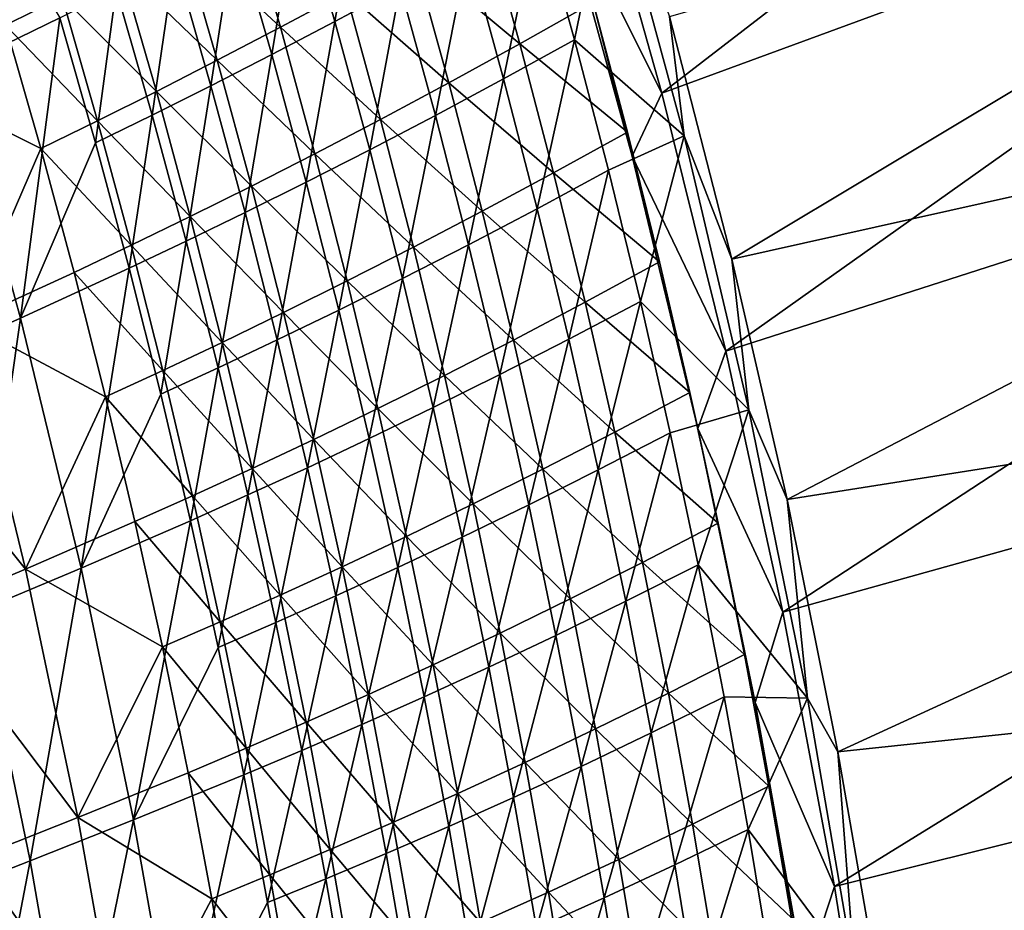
# Model space of a CAD drawing. Header units: metres. Extents: x 0 to 1400, y -1400 to 0.
# Tile 265 of 338: x 1272 to 1326, y -430 to -381. Entities that reach past the tile are written whole.
import ezdxf

# ---------------------------------------------------------------- set-up
doc = ezdxf.new("R2010")
doc.units = ezdxf.units.M

msp = doc.modelspace()

# ---------------------------------------------------------------- linework, layer by layer
at = {"layer": 'None'}
for points in [[(1303.371338, -369.592438, -29.543886), (1307.676147, -384.91153, -29.543943), (1351.628052, -351.039612)], [(1351.628052, -351.039612), (1307.676147, -384.91153, -29.543943), (1356.223145, -367.0802)], [(1308.094849, -380.714813, -32.129078), (1356.939453, -366.763702, -3), (1311.523682, -394.008362, -32.129128)], [(1356.939453, -366.763702, -3), (1361.037842, -382.957916, -3), (1311.523682, -394.008362, -32.129128)], [(1307.676147, -384.91153, -29.543943), (1311.191406, -399.043854, -29.543997), (1356.223145, -367.0802)], [(1356.223145, -367.0802), (1311.191406, -399.043854, -29.543997), (1360.31311, -383.256927)], [(1268.779297, -383.647888, -311.97699), (1267.463745, -368.721619, -283.975403), (1274.671631, -380.775452, -256.003876)], [(1307.676147, -384.91153, -29.543943), (1303.371338, -369.592438, -29.543886), (1302, -373.569305, -30.947268)], [(1291.302368, -372.036102, -116.334129), (1289.756348, -380.987762, -144.231094), (1287.737061, -373.992676, -144.22699)], [(1291.302368, -372.036102, -116.334129), (1293.341553, -379.066742, -116.337517), (1289.756348, -380.987762, -144.231094)], [(1304.86731, -372.360352, -32.845219), (1302.88855, -381.9823, -60.641769), (1300.913574, -374.853943, -60.640728)], [(1304.86731, -372.360352, -32.845219), (1308.898804, -387.251373, -32.845207), (1302.88855, -381.9823, -60.641769)], [(1304.86731, -372.360352, -32.845219), (1308.094849, -380.714813, -32.129078), (1308.898804, -387.251373, -32.845207)], [(1287.737061, -373.992676, -144.22699), (1286.298096, -382.79599, -172.147934), (1284.296875, -375.83725, -172.14325)], [(1287.737061, -373.992676, -144.22699), (1289.756348, -380.987762, -144.231094), (1286.298096, -382.79599, -172.147934)], [(1306.053711, -388.371521, -30.949478), (1302, -373.569305, -30.947268), (1303.917236, -379.938995, -32.351086)], [(1306.053711, -388.371521, -30.949478), (1307.676147, -384.91153, -29.543943), (1302, -373.569305, -30.947268)], [(1274.797974, -379.622131, -227.647018), (1269.654663, -374.447144, -255.622162), (1271.698608, -381.17807, -255.62822)], [(1286.769165, -381.29892, -143.803299), (1284.77063, -374.391083, -143.798691), (1281.328491, -376.236115, -171.729538)], [(1290.356323, -379.378204, -115.894722), (1284.77063, -374.391083, -143.798691), (1286.769165, -381.29892, -143.803299)], [(1300.913574, -374.853943, -60.640728), (1299.009155, -384.12027, -88.47493), (1297.058838, -377.02475, -88.472519)], [(1300.913574, -374.853943, -60.640728), (1302.88855, -381.9823, -60.641769), (1299.009155, -384.12027, -88.47493)], [(1294.075806, -377.337952, -88.014412), (1299.888672, -382.210602, -60.167641), (1297.933105, -375.170502, -60.166588)], [(1297.933105, -375.170502, -60.166588), (1299.888672, -382.210602, -60.167641), (1303.917236, -379.938995, -32.351086)], [(1283.309082, -383.107666, -171.734802), (1281.328491, -376.236115, -171.729538), (1278.005981, -377.977295, -199.679886)], [(1284.296875, -375.83725, -172.14325), (1282.96106, -384.499542, -200.084961), (1280.976196, -377.577484, -200.079834)], [(1286.769165, -381.29892, -143.803299), (1281.328491, -376.236115, -171.729538), (1283.309082, -383.107666, -171.734802)], [(1284.296875, -375.83725, -172.14325), (1286.298096, -382.79599, -172.147934), (1282.96106, -384.499542, -200.084961)], [(1297.058838, -377.02475, -88.472519), (1295.269775, -386.127808, -116.340973), (1293.341553, -379.066742, -116.337517)], [(1297.058838, -377.02475, -88.472519), (1299.009155, -384.12027, -88.47493), (1295.269775, -386.127808, -116.340973)], [(1280.976196, -377.577484, -200.079834), (1279.73938, -386.106415, -228.039627), (1277.769531, -379.221008, -228.03421)], [(1280.976196, -377.577484, -200.079834), (1282.96106, -384.499542, -200.084961), (1279.73938, -386.106415, -228.039627)], [(1296.006714, -384.345215, -88.017044), (1294.075806, -377.337952, -88.014412), (1290.356323, -379.378204, -115.894722)], [(1299.888672, -382.210602, -60.167641), (1294.075806, -377.337952, -88.014412), (1296.006714, -384.345215, -88.017044)], [(1278.005981, -377.977295, -199.679886), (1274.797974, -379.622131, -227.647018), (1279.970459, -384.812195, -199.685669)], [(1278.005981, -377.977295, -199.679886), (1279.970459, -384.812195, -199.685669), (1283.309082, -383.107666, -171.734802)], [(1277.769531, -379.221008, -228.03421), (1276.627319, -387.624725, -256.009399), (1274.671631, -380.775452, -256.003876)], [(1277.769531, -379.221008, -228.03421), (1279.73938, -386.106415, -228.039627), (1276.627319, -387.624725, -256.009399)], [(1292.265259, -386.351044, -115.898567), (1290.356323, -379.378204, -115.894722), (1286.769165, -381.29892, -143.803299)], [(1293.341553, -379.066742, -116.337517), (1291.664795, -388.013214, -144.235275), (1289.756348, -380.987762, -144.231094)], [(1296.006714, -384.345215, -88.017044), (1290.356323, -379.378204, -115.894722), (1292.265259, -386.351044, -115.898567)], [(1293.341553, -379.066742, -116.337517), (1295.269775, -386.127808, -116.340973), (1291.664795, -388.013214, -144.235275)], [(1276.747314, -386.420441, -227.653076), (1274.797974, -379.622131, -227.647018), (1271.698608, -381.17807, -255.62822)], [(1274.797974, -379.622131, -227.647018), (1276.747314, -386.420441, -227.653076), (1279.970459, -384.812195, -199.685669)], [(1299.888672, -382.210602, -60.167641), (1305.791016, -387.038086, -32.350895), (1303.917236, -379.938995, -32.351086)], [(1305.791016, -387.038086, -32.350895), (1306.053711, -388.371521, -30.949478), (1303.917236, -379.938995, -32.351086)], [(1272.528076, -397.238525, -311.987579), (1268.779297, -383.647888, -311.97699), (1274.671631, -380.775452, -256.003876)], [(1274.671631, -380.775452, -256.003876), (1276.627319, -387.624725, -256.009399), (1272.528076, -397.238525, -311.987579)], [(1289.756348, -380.987762, -144.231094), (1288.188843, -389.785095, -172.15271), (1286.298096, -382.79599, -172.147934)], [(1289.756348, -380.987762, -144.231094), (1291.664795, -388.013214, -144.235275), (1288.188843, -389.785095, -172.15271)], [(1308.094849, -380.714813, -32.129078), (1311.523682, -394.008362, -32.129128), (1308.898804, -387.251373, -32.845207)], [(1273.634033, -387.940247, -255.634369), (1271.698608, -381.17807, -255.62822), (1265.803833, -384.053375, -311.622375)], [(1276.747314, -386.420441, -227.653076), (1271.698608, -381.17807, -255.62822), (1273.634033, -387.940247, -255.634369)], [(1288.658569, -388.236176, -143.807983), (1286.769165, -381.29892, -143.803299), (1283.309082, -383.107666, -171.734802)], [(1292.265259, -386.351044, -115.898567), (1286.769165, -381.29892, -143.803299), (1288.658569, -388.236176, -143.807983)], [(1302.88855, -381.9823, -60.641769), (1300.848267, -391.243896, -88.477379), (1299.009155, -384.12027, -88.47493)], [(1302.88855, -381.9823, -60.641769), (1304.752319, -389.138947, -60.642838), (1300.848267, -391.243896, -88.477379)], [(1308.898804, -387.251373, -32.845207), (1304.752319, -389.138947, -60.642838), (1302.88855, -381.9823, -60.641769)], [(1301.735107, -389.278625, -60.168713), (1299.888672, -382.210602, -60.167641), (1296.006714, -384.345215, -88.017044)], [(1305.791016, -387.038086, -32.350895), (1299.888672, -382.210602, -60.167641), (1301.735107, -389.278625, -60.168713)], [(1279.970459, -384.812195, -199.685669), (1285.180908, -390.008575, -171.740143), (1283.309082, -383.107666, -171.734802)], [(1286.298096, -382.79599, -172.147934), (1284.835815, -391.451965, -200.090179), (1282.96106, -384.499542, -200.084961)], [(1283.309082, -383.107666, -171.734802), (1285.180908, -390.008575, -171.740143), (1288.658569, -388.236176, -143.807983)], [(1286.298096, -382.79599, -172.147934), (1288.188843, -389.785095, -172.15271), (1284.835815, -391.451965, -200.090179)], [(1311.191406, -399.043854, -29.543997), (1314.320557, -413.361023, -29.544052), (1360.31311, -383.256927)], [(1311.523682, -394.008362, -32.129128), (1361.037842, -382.957916, -3), (1314.547607, -407.175018, -32.129181)], [(1360.31311, -383.256927), (1314.320557, -413.361023, -29.544052), (1363.903687, -399.55188)], [(1361.037842, -382.957916, -3), (1364.636108, -399.270569, -3), (1314.547607, -407.175018, -32.129181)], [(1266.950073, -399.722565, -367.978333), (1268.779297, -383.647888, -311.97699), (1272.528076, -397.238525, -311.987579)], [(1269.514404, -397.468994, -311.633911), (1273.634033, -387.940247, -255.634369), (1265.803833, -384.053375, -311.622375)], [(1299.009155, -384.12027, -88.47493), (1297.087036, -393.216888, -116.344475), (1295.269775, -386.127808, -116.340973)], [(1299.009155, -384.12027, -88.47493), (1300.848267, -391.243896, -88.477379), (1297.087036, -393.216888, -116.344475)], [(1279.970459, -384.812195, -199.685669), (1276.747314, -386.420441, -227.653076), (1281.826416, -391.676483, -199.691513)], [(1282.96106, -384.499542, -200.084961), (1281.599365, -393.022278, -228.045135), (1279.73938, -386.106415, -228.039627)], [(1285.180908, -390.008575, -171.740143), (1279.970459, -384.812195, -199.685669), (1281.826416, -391.676483, -199.691513)], [(1282.96106, -384.499542, -200.084961), (1284.835815, -391.451965, -200.090179), (1281.599365, -393.022278, -228.045135)], [(1297.828735, -391.38028, -88.019707), (1296.006714, -384.345215, -88.017044), (1292.265259, -386.351044, -115.898567)], [(1301.735107, -389.278625, -60.168713), (1296.006714, -384.345215, -88.017044), (1297.828735, -391.38028, -88.019707)], [(1311.191406, -399.043854, -29.543997), (1307.676147, -384.91153, -29.543943), (1306.053711, -388.371521, -30.949478)], [(1278.588623, -393.248138, -227.659225), (1276.747314, -386.420441, -227.653076), (1273.634033, -387.940247, -255.634369)], [(1279.73938, -386.106415, -228.039627), (1278.473389, -394.504486, -256.015015), (1276.627319, -387.624725, -256.009399)], [(1276.747314, -386.420441, -227.653076), (1278.588623, -393.248138, -227.659225), (1281.826416, -391.676483, -199.691513)], [(1279.73938, -386.106415, -228.039627), (1281.599365, -393.022278, -228.045135), (1278.473389, -394.504486, -256.015015)], [(1294.065674, -393.351593, -115.902458), (1292.265259, -386.351044, -115.898567), (1288.658569, -388.236176, -143.807983)], [(1295.269775, -386.127808, -116.340973), (1293.462646, -395.06665, -144.239532), (1291.664795, -388.013214, -144.235275)], [(1297.828735, -391.38028, -88.019707), (1292.265259, -386.351044, -115.898567), (1294.065674, -393.351593, -115.902458)], [(1295.269775, -386.127808, -116.340973), (1297.087036, -393.216888, -116.344475), (1293.462646, -395.06665, -144.239532)], [(1307.556152, -394.163483, -32.350712), (1305.791016, -387.038086, -32.350895), (1301.735107, -389.278625, -60.168713)], [(1306.053711, -388.371521, -30.949478), (1305.791016, -387.038086, -32.350895), (1307.556152, -394.163483, -32.350712)], [(1304.752319, -389.138947, -60.642838), (1308.898804, -387.251373, -32.845207), (1306.505127, -396.321411, -60.643921)], [(1306.505127, -396.321411, -60.643921), (1308.898804, -387.251373, -32.845207), (1312.455688, -402.263763, -32.845352)], [(1308.898804, -387.251373, -32.845207), (1311.523682, -394.008362, -32.129128), (1312.455688, -402.263763, -32.845352)], [(1275.461548, -394.731873, -255.64061), (1273.634033, -387.940247, -255.634369), (1269.514404, -397.468994, -311.633911)], [(1276.627319, -387.624725, -256.009399), (1278.473389, -394.504486, -256.015015), (1272.528076, -397.238525, -311.987579)], [(1278.588623, -393.248138, -227.659225), (1273.634033, -387.940247, -255.634369), (1275.461548, -394.731873, -255.64061)], [(1291.664795, -388.013214, -144.235275), (1289.969238, -396.802185, -172.157547), (1288.188843, -389.785095, -172.15271)], [(1291.664795, -388.013214, -144.235275), (1293.462646, -395.06665, -144.239532), (1289.969238, -396.802185, -172.157547)], [(1285.180908, -390.008575, -171.740143), (1290.439697, -395.20108, -143.812714), (1288.658569, -388.236176, -143.807983)], [(1288.658569, -388.236176, -143.807983), (1290.439697, -395.20108, -143.812714), (1294.065674, -393.351593, -115.902458)], [(1309.655762, -403.291931, -30.951727), (1306.053711, -388.371521, -30.949478), (1307.556152, -394.163483, -32.350712)], [(1309.655762, -403.291931, -30.951727), (1311.191406, -399.043854, -29.543997), (1306.053711, -388.371521, -30.949478)], [(1300.848267, -391.243896, -88.477379), (1304.752319, -389.138947, -60.642838), (1302.57666, -398.39325, -88.479874)], [(1302.57666, -398.39325, -88.479874), (1304.752319, -389.138947, -60.642838), (1306.505127, -396.321411, -60.643921)], [(1303.473145, -396.372803, -60.169796), (1301.735107, -389.278625, -60.168713), (1297.828735, -391.38028, -88.019707)], [(1307.556152, -394.163483, -32.350712), (1301.735107, -389.278625, -60.168713), (1303.473145, -396.372803, -60.169796)], [(1286.944702, -396.937134, -171.74556), (1285.180908, -390.008575, -171.740143), (1281.826416, -391.676483, -199.691513)], [(1288.188843, -389.785095, -172.15271), (1286.600464, -398.432434, -200.095474), (1284.835815, -391.451965, -200.090179)], [(1290.439697, -395.20108, -143.812714), (1285.180908, -390.008575, -171.740143), (1286.944702, -396.937134, -171.74556)], [(1288.188843, -389.785095, -172.15271), (1289.969238, -396.802185, -172.157547), (1286.600464, -398.432434, -200.095474)], [(1297.087036, -393.216888, -116.344475), (1300.848267, -391.243896, -88.477379), (1298.793823, -400.331635, -116.348038)], [(1298.793823, -400.331635, -116.348038), (1300.848267, -391.243896, -88.477379), (1302.57666, -398.39325, -88.479874)], [(1281.826416, -391.676483, -199.691513), (1278.588623, -393.248138, -227.659225), (1283.574585, -398.568359, -199.697433)], [(1284.835815, -391.451965, -200.090179), (1283.349487, -399.966217, -228.050735), (1281.599365, -393.022278, -228.045135)], [(1286.944702, -396.937134, -171.74556), (1281.826416, -391.676483, -199.691513), (1283.574585, -398.568359, -199.697433)], [(1284.835815, -391.451965, -200.090179), (1286.600464, -398.432434, -200.095474), (1283.349487, -399.966217, -228.050735)], [(1299.542603, -398.441376, -88.022408), (1297.828735, -391.38028, -88.019707), (1294.065674, -393.351593, -115.902458)], [(1303.473145, -396.372803, -60.169796), (1297.828735, -391.38028, -88.019707), (1299.542603, -398.441376, -88.022408)], [(1280.32251, -400.103516, -227.665451), (1278.588623, -393.248138, -227.659225), (1275.461548, -394.731873, -255.64061)], [(1281.599365, -393.022278, -228.045135), (1280.210083, -401.412415, -256.020752), (1278.473389, -394.504486, -256.015015)], [(1278.588623, -393.248138, -227.659225), (1280.32251, -400.103516, -227.665451), (1283.574585, -398.568359, -199.697433)], [(1281.599365, -393.022278, -228.045135), (1283.349487, -399.966217, -228.050735), (1280.210083, -401.412415, -256.020752)], [(1290.439697, -395.20108, -143.812714), (1295.758057, -400.378082, -115.906387), (1294.065674, -393.351593, -115.902458)], [(1293.462646, -395.06665, -144.239532), (1297.087036, -393.216888, -116.344475), (1295.150269, -402.145721, -144.243851)], [(1294.065674, -393.351593, -115.902458), (1295.758057, -400.378082, -115.906387), (1299.542603, -398.441376, -88.022408)], [(1295.150269, -402.145721, -144.243851), (1297.087036, -393.216888, -116.344475), (1298.793823, -400.331635, -116.348038)], [(1311.523682, -394.008362, -32.129128), (1314.547607, -407.175018, -32.129181), (1312.455688, -402.263763, -32.845352)], [(1272.528076, -397.238525, -311.987579), (1278.473389, -394.504486, -256.015015), (1275.841675, -410.942963, -311.998535)], [(1278.473389, -394.504486, -256.015015), (1280.210083, -401.412415, -256.020752), (1275.841675, -410.942963, -311.998535)], [(1309.213501, -401.313446, -32.350529), (1307.556152, -394.163483, -32.350712), (1303.473145, -396.372803, -60.169796)], [(1309.655762, -403.291931, -30.951727), (1307.556152, -394.163483, -32.350712), (1309.213501, -401.313446, -32.350529)], [(1277.182129, -401.55127, -255.646912), (1275.461548, -394.731873, -255.64061), (1269.514404, -397.468994, -311.633911)], [(1280.32251, -400.103516, -227.665451), (1275.461548, -394.731873, -255.64061), (1277.182129, -401.55127, -255.646912)], [(1289.969238, -396.802185, -172.157547), (1293.462646, -395.06665, -144.239532), (1291.639648, -403.84491, -172.162476)], [(1291.639648, -403.84491, -172.162476), (1293.462646, -395.06665, -144.239532), (1295.150269, -402.145721, -144.243851)], [(1292.113159, -402.191864, -143.817505), (1290.439697, -395.20108, -143.812714), (1286.944702, -396.937134, -171.74556)], [(1295.758057, -400.378082, -115.906387), (1290.439697, -395.20108, -143.812714), (1292.113159, -402.191864, -143.817505)], [(1305.103638, -403.491364, -60.170898), (1303.473145, -396.372803, -60.169796), (1299.542603, -398.441376, -88.022408)], [(1306.505127, -396.321411, -60.643921), (1304.194702, -405.566132, -88.482399), (1302.57666, -398.39325, -88.479874)], [(1309.213501, -401.313446, -32.350529), (1303.473145, -396.372803, -60.169796), (1305.103638, -403.491364, -60.170898)], [(1308.147217, -403.527557, -60.645027), (1304.194702, -405.566132, -88.482399), (1306.505127, -396.321411, -60.643921)], [(1312.455688, -402.263763, -32.845352), (1308.147217, -403.527557, -60.645027), (1306.505127, -396.321411, -60.643921)], [(1270.212402, -413.303833, -367.987579), (1266.950073, -399.722565, -367.978333), (1272.528076, -397.238525, -311.987579)], [(1275.841675, -410.942963, -311.998535), (1270.212402, -413.303833, -367.987579), (1272.528076, -397.238525, -311.987579)], [(1288.601196, -403.891541, -171.751007), (1286.944702, -396.937134, -171.74556), (1283.574585, -398.568359, -199.697433)], [(1286.600464, -398.432434, -200.095474), (1289.969238, -396.802185, -172.157547), (1288.255249, -405.438538, -200.100876)], [(1292.113159, -402.191864, -143.817505), (1286.944702, -396.937134, -171.74556), (1288.601196, -403.891541, -171.751007)], [(1288.255249, -405.438538, -200.100876), (1289.969238, -396.802185, -172.157547), (1291.639648, -403.84491, -172.162476)], [(1272.799316, -410.996429, -311.645782), (1269.514404, -397.468994, -311.633911), (1263.93396, -399.954773, -367.651917)], [(1277.182129, -401.55127, -255.646912), (1269.514404, -397.468994, -311.633911), (1272.799316, -410.996429, -311.645782)], [(1283.574585, -398.568359, -199.697433), (1280.32251, -400.103516, -227.665451), (1285.215698, -405.486176, -199.703415)], [(1283.349487, -399.966217, -228.050735), (1286.600464, -398.432434, -200.095474), (1284.990112, -406.935852, -228.056427)], [(1288.601196, -403.891541, -171.751007), (1283.574585, -398.568359, -199.697433), (1285.215698, -405.486176, -199.703415)], [(1284.990112, -406.935852, -228.056427), (1286.600464, -398.432434, -200.095474), (1288.255249, -405.438538, -200.100876)], [(1299.542603, -398.441376, -88.022408), (1295.758057, -400.378082, -115.906387), (1301.14917, -405.526703, -88.025124)], [(1302.57666, -398.39325, -88.479874), (1300.390381, -407.469818, -116.351654), (1298.793823, -400.331635, -116.348038)], [(1305.103638, -403.491364, -60.170898), (1299.542603, -398.441376, -88.022408), (1301.14917, -405.526703, -88.025124)], [(1304.194702, -405.566132, -88.482399), (1300.390381, -407.469818, -116.351654), (1302.57666, -398.39325, -88.479874)], [(1314.320557, -413.361023, -29.544052), (1311.191406, -399.043854, -29.543997), (1309.655762, -403.291931, -30.951727)], [(1314.547607, -407.175018, -32.129181), (1364.636108, -399.270569, -3), (1317.338013, -421.018951, -32.129234)], [(1364.636108, -399.270569, -3), (1367.740601, -415.684387, -3), (1317.338013, -421.018951, -32.129234)], [(1272.799316, -410.996429, -311.645782), (1263.93396, -399.954773, -367.651917), (1267.168457, -413.359039, -367.661377)], [(1280.210083, -401.412415, -256.020752), (1283.349487, -399.966217, -228.050735), (1281.837524, -408.346161, -256.026581)], [(1281.837524, -408.346161, -256.026581), (1283.349487, -399.966217, -228.050735), (1284.990112, -406.935852, -228.056427)], [(1314.320557, -413.361023, -29.544052), (1317.152222, -428.405731, -29.544111), (1363.903687, -399.55188)], [(1363.903687, -399.55188), (1317.152222, -428.405731, -29.544111), (1367.000732, -415.947754)], [(1281.949707, -406.984833, -227.671738), (1280.32251, -400.103516, -227.665451), (1277.182129, -401.55127, -255.646912)], [(1280.32251, -400.103516, -227.665451), (1281.949707, -406.984833, -227.671738), (1285.215698, -405.486176, -199.703415)], [(1297.343506, -407.428741, -115.910347), (1295.758057, -400.378082, -115.906387), (1292.113159, -402.191864, -143.817505)], [(1298.793823, -400.331635, -116.348038), (1296.727905, -409.248199, -144.248245), (1295.150269, -402.145721, -144.243851)], [(1301.14917, -405.526703, -88.025124), (1295.758057, -400.378082, -115.906387), (1297.343506, -407.428741, -115.910347)], [(1300.390381, -407.469818, -116.351654), (1296.727905, -409.248199, -144.248245), (1298.793823, -400.331635, -116.348038)], [(1278.796265, -408.396637, -255.65329), (1277.182129, -401.55127, -255.646912), (1272.799316, -410.996429, -311.645782)], [(1275.841675, -410.942963, -311.998535), (1280.210083, -401.412415, -256.020752), (1281.837524, -408.346161, -256.026581)], [(1281.949707, -406.984833, -227.671738), (1277.182129, -401.55127, -255.646912), (1278.796265, -408.396637, -255.65329)], [(1310.763794, -408.486115, -32.350349), (1309.213501, -401.313446, -32.350529), (1305.103638, -403.491364, -60.170898)], [(1310.763794, -408.486115, -32.350349), (1309.655762, -403.291931, -30.951727), (1309.213501, -401.313446, -32.350529)], [(1295.150269, -402.145721, -144.243851), (1293.200439, -410.911072, -172.16748), (1291.639648, -403.84491, -172.162476)], [(1296.727905, -409.248199, -144.248245), (1293.200439, -410.911072, -172.16748), (1295.150269, -402.145721, -144.243851)], [(1293.67981, -409.206787, -143.822327), (1292.113159, -402.191864, -143.817505), (1288.601196, -403.891541, -171.751007)], [(1297.343506, -407.428741, -115.910347), (1292.113159, -402.191864, -143.817505), (1293.67981, -409.206787, -143.822327)], [(1309.679688, -410.75592, -60.646149), (1308.147217, -403.527557, -60.645027), (1312.455688, -402.263763, -32.845352)], [(1315.67395, -418.068298, -32.845451), (1309.679688, -410.75592, -60.646149), (1312.455688, -402.263763, -32.845352)], [(1312.455688, -402.263763, -32.845352), (1314.547607, -407.175018, -32.129181), (1315.67395, -418.068298, -32.845451)], [(1306.627319, -410.632477, -60.172016), (1305.103638, -403.491364, -60.170898), (1301.14917, -405.526703, -88.025124)], [(1305.703247, -412.761108, -88.484955), (1304.194702, -405.566132, -88.482399), (1308.147217, -403.527557, -60.645027)], [(1310.763794, -408.486115, -32.350349), (1305.103638, -403.491364, -60.170898), (1306.627319, -410.632477, -60.172016)], [(1308.147217, -403.527557, -60.645027), (1309.679688, -410.75592, -60.646149), (1305.703247, -412.761108, -88.484955)], [(1312.807373, -418.315155, -30.953905), (1309.655762, -403.291931, -30.951727), (1310.763794, -408.486115, -32.350349)], [(1312.807373, -418.315155, -30.953905), (1314.320557, -413.361023, -29.544052), (1309.655762, -403.291931, -30.951727)], [(1290.151123, -410.870087, -171.756516), (1288.601196, -403.891541, -171.751007), (1285.215698, -405.486176, -199.703415)], [(1291.639648, -403.84491, -172.162476), (1289.800781, -412.46814, -200.106339), (1288.255249, -405.438538, -200.100876)], [(1293.67981, -409.206787, -143.822327), (1288.601196, -403.891541, -171.751007), (1290.151123, -410.870087, -171.756516)], [(1293.200439, -410.911072, -172.16748), (1289.800781, -412.46814, -200.106339), (1291.639648, -403.84491, -172.162476)], [(1285.215698, -405.486176, -199.703415), (1281.949707, -406.984833, -227.671738), (1286.75061, -412.428101, -199.709442)], [(1288.255249, -405.438538, -200.100876), (1286.521729, -413.929138, -228.06221), (1284.990112, -406.935852, -228.056427)], [(1285.215698, -405.486176, -199.703415), (1286.75061, -412.428101, -199.709442), (1290.151123, -410.870087, -171.756516)], [(1289.800781, -412.46814, -200.106339), (1286.521729, -413.929138, -228.06221), (1288.255249, -405.438538, -200.100876)], [(1302.649292, -412.63446, -88.02787), (1301.14917, -405.526703, -88.025124), (1297.343506, -407.428741, -115.910347)], [(1301.87793, -414.630035, -116.355309), (1300.390381, -407.469818, -116.351654), (1304.194702, -405.566132, -88.482399)], [(1306.627319, -410.632477, -60.172016), (1301.14917, -405.526703, -88.025124), (1302.649292, -412.63446, -88.02787)], [(1301.87793, -414.630035, -116.355309), (1304.194702, -405.566132, -88.482399), (1305.703247, -412.761108, -88.484955)], [(1283.470947, -413.89032, -227.678085), (1281.949707, -406.984833, -227.671738), (1278.796265, -408.396637, -255.65329)], [(1284.990112, -406.935852, -228.056427), (1283.356079, -415.30368, -256.032471), (1281.837524, -408.346161, -256.026581)], [(1281.949707, -406.984833, -227.671738), (1283.470947, -413.89032, -227.678085), (1286.75061, -412.428101, -199.709442)], [(1286.521729, -413.929138, -228.06221), (1283.356079, -415.30368, -256.032471), (1284.990112, -406.935852, -228.056427)], [(1298.822632, -414.50174, -115.914337), (1297.343506, -407.428741, -115.910347), (1293.67981, -409.206787, -143.822327)], [(1298.196655, -416.37265, -144.252686), (1296.727905, -409.248199, -144.248245), (1300.390381, -407.469818, -116.351654)], [(1302.649292, -412.63446, -88.02787), (1297.343506, -407.428741, -115.910347), (1298.822632, -414.50174, -115.914337)], [(1300.390381, -407.469818, -116.351654), (1301.87793, -414.630035, -116.355309), (1298.196655, -416.37265, -144.252686)], [(1314.547607, -407.175018, -32.129181), (1317.338013, -421.018951, -32.129234), (1315.67395, -418.068298, -32.845451)], [(1280.30481, -415.266296, -255.659729), (1278.796265, -408.396637, -255.65329), (1272.799316, -410.996429, -311.645782)], [(1281.837524, -408.346161, -256.026581), (1278.722656, -424.744293, -312.009827), (1275.841675, -410.942963, -311.998535)], [(1283.356079, -415.30368, -256.032471), (1278.722656, -424.744293, -312.009827), (1281.837524, -408.346161, -256.026581)], [(1283.470947, -413.89032, -227.678085), (1278.796265, -408.396637, -255.65329), (1280.30481, -415.266296, -255.659729)], [(1312.20813, -415.679626, -32.350178), (1310.763794, -408.486115, -32.350349), (1306.627319, -410.632477, -60.172016)], [(1312.20813, -415.679626, -32.350178), (1312.807373, -418.315155, -30.953905), (1310.763794, -408.486115, -32.350349)], [(1295.140503, -416.243958, -143.827194), (1293.67981, -409.206787, -143.822327), (1290.151123, -410.870087, -171.756516)], [(1294.652466, -417.999207, -172.172531), (1293.200439, -410.911072, -172.16748), (1296.727905, -409.248199, -144.248245)], [(1298.822632, -414.50174, -115.914337), (1293.67981, -409.206787, -143.822327), (1295.140503, -416.243958, -143.827194)], [(1294.652466, -417.999207, -172.172531), (1296.727905, -409.248199, -144.248245), (1298.196655, -416.37265, -144.252686)], [(1308.045166, -417.79425, -60.173149), (1306.627319, -410.632477, -60.172016), (1302.649292, -412.63446, -88.02787)], [(1309.679688, -410.75592, -60.646149), (1307.103394, -419.976837, -88.487549), (1305.703247, -412.761108, -88.484955)], [(1312.20813, -415.679626, -32.350178), (1306.627319, -410.632477, -60.172016), (1308.045166, -417.79425, -60.173149)], [(1307.103394, -419.976837, -88.487549), (1309.679688, -410.75592, -60.646149), (1311.103516, -418.005219, -60.647289)], [(1311.103516, -418.005219, -60.647289), (1309.679688, -410.75592, -60.646149), (1315.67395, -418.068298, -32.845451)], [(1272.799316, -410.996429, -311.645782), (1267.168457, -413.359039, -367.661377), (1275.664307, -424.621826, -311.657867)], [(1275.841675, -410.942963, -311.998535), (1273.044434, -426.983704, -367.99707), (1270.212402, -413.303833, -367.987579)], [(1272.799316, -410.996429, -311.645782), (1275.664307, -424.621826, -311.657867), (1280.30481, -415.266296, -255.659729)], [(1278.722656, -424.744293, -312.009827), (1273.044434, -426.983704, -367.99707), (1275.841675, -410.942963, -311.998535)], [(1286.75061, -412.428101, -199.709442), (1291.595459, -417.87088, -171.76207), (1290.151123, -410.870087, -171.756516)], [(1291.237793, -419.519806, -200.111877), (1289.800781, -412.46814, -200.106339), (1293.200439, -410.911072, -172.16748)], [(1290.151123, -410.870087, -171.756516), (1291.595459, -417.87088, -171.76207), (1295.140503, -416.243958, -143.827194)], [(1293.200439, -410.911072, -172.16748), (1294.652466, -417.999207, -172.172531), (1291.237793, -419.519806, -200.111877)], [(1286.75061, -412.428101, -199.709442), (1283.470947, -413.89032, -227.678085), (1288.180176, -419.392303, -199.715515)], [(1289.800781, -412.46814, -200.106339), (1287.945068, -420.944519, -228.068054), (1286.521729, -413.929138, -228.06221)], [(1291.595459, -417.87088, -171.76207), (1286.75061, -412.428101, -199.709442), (1288.180176, -419.392303, -199.715515)], [(1287.945068, -420.944519, -228.068054), (1289.800781, -412.46814, -200.106339), (1291.237793, -419.519806, -200.111877)], [(1304.043701, -419.762756, -88.030632), (1302.649292, -412.63446, -88.02787), (1298.822632, -414.50174, -115.914337)], [(1303.257202, -421.810913, -116.359009), (1301.87793, -414.630035, -116.355309), (1305.703247, -412.761108, -88.484955)], [(1308.045166, -417.79425, -60.173149), (1302.649292, -412.63446, -88.02787), (1304.043701, -419.762756, -88.030632)], [(1305.703247, -412.761108, -88.484955), (1307.103394, -419.976837, -88.487549), (1303.257202, -421.810913, -116.359009)], [(1267.168457, -413.359039, -367.661377), (1269.985596, -426.86261, -367.671112), (1275.664307, -424.621826, -311.657867)], [(1273.044434, -426.983704, -367.99707), (1267.670166, -429.083374, -423.979279), (1270.212402, -413.303833, -367.987579)], [(1317.152222, -428.405731, -29.544111), (1314.320557, -413.361023, -29.544052), (1312.807373, -418.315155, -30.953905)], [(1284.887085, -420.818146, -227.684479), (1283.470947, -413.89032, -227.678085), (1280.30481, -415.266296, -255.659729)], [(1284.766724, -422.283447, -256.038452), (1283.356079, -415.30368, -256.032471), (1286.521729, -413.929138, -228.06221)], [(1283.470947, -413.89032, -227.678085), (1284.887085, -420.818146, -227.684479), (1288.180176, -419.392303, -199.715515)], [(1287.945068, -420.944519, -228.068054), (1284.766724, -422.283447, -256.038452), (1286.521729, -413.929138, -228.06221)], [(1300.196533, -421.595184, -115.918358), (1298.822632, -414.50174, -115.914337), (1295.140503, -416.243958, -143.827194)], [(1304.043701, -419.762756, -88.030632), (1298.822632, -414.50174, -115.914337), (1300.196533, -421.595184, -115.918358)], [(1301.87793, -414.630035, -116.355309), (1299.557495, -423.517761, -144.257172), (1298.196655, -416.37265, -144.252686)], [(1299.557495, -423.517761, -144.257172), (1301.87793, -414.630035, -116.355309), (1303.257202, -421.810913, -116.359009)], [(1275.664307, -424.621826, -311.657867), (1281.708496, -422.158386, -255.666229), (1280.30481, -415.266296, -255.659729)], [(1278.722656, -424.744293, -312.009827), (1283.356079, -415.30368, -256.032471), (1284.766724, -422.283447, -256.038452)], [(1281.708496, -422.158386, -255.666229), (1284.887085, -420.818146, -227.684479), (1280.30481, -415.266296, -255.659729)], [(1313.547119, -422.892151, -32.35001), (1312.20813, -415.679626, -32.350178), (1308.045166, -417.79425, -60.173149)], [(1312.807373, -418.315155, -30.953905), (1312.20813, -415.679626, -32.350178), (1313.547119, -422.892151, -32.35001)], [(1317.152222, -428.405731, -29.544111), (1319.533936, -443.512848, -29.544174), (1367.000732, -415.947754)], [(1317.338013, -421.018951, -32.129234), (1367.740601, -415.684387, -3), (1319.761475, -435.011963, -32.129292)], [(1367.000732, -415.947754), (1319.533936, -443.512848, -29.544174), (1369.611206, -432.428162)], [(1367.740601, -415.684387, -3), (1370.35791, -432.182953, -3), (1319.761475, -435.011963, -32.129292)], [(1291.595459, -417.87088, -171.76207), (1296.496216, -423.301575, -143.832077), (1295.140503, -416.243958, -143.827194)], [(1295.996826, -425.108002, -172.177658), (1294.652466, -417.999207, -172.172531), (1298.196655, -416.37265, -144.252686)], [(1295.140503, -416.243958, -143.827194), (1296.496216, -423.301575, -143.832077), (1300.196533, -421.595184, -115.918358)], [(1298.196655, -416.37265, -144.252686), (1299.557495, -423.517761, -144.257172), (1295.996826, -425.108002, -172.177658)], [(1309.358032, -424.974854, -60.174294), (1308.045166, -417.79425, -60.173149), (1304.043701, -419.762756, -88.030632)], [(1313.547119, -422.892151, -32.35001), (1308.045166, -417.79425, -60.173149), (1309.358032, -424.974854, -60.174294)], [(1292.934937, -424.892059, -171.767654), (1291.595459, -417.87088, -171.76207), (1288.180176, -419.392303, -199.715515)], [(1294.652466, -417.999207, -172.172531), (1292.567383, -426.592163, -200.117477), (1291.237793, -419.519806, -200.111877)], [(1296.496216, -423.301575, -143.832077), (1291.595459, -417.87088, -171.76207), (1292.934937, -424.892059, -171.767654)], [(1292.567383, -426.592163, -200.117477), (1294.652466, -417.999207, -172.172531), (1295.996826, -425.108002, -172.177658)], [(1308.39624, -427.212036, -88.490166), (1307.103394, -419.976837, -88.487549), (1311.103516, -418.005219, -60.647289)], [(1308.39624, -427.212036, -88.490166), (1311.103516, -418.005219, -60.647289), (1312.419678, -425.274109, -60.648449)], [(1312.419678, -425.274109, -60.648449), (1311.103516, -418.005219, -60.647289), (1315.67395, -418.068298, -32.845451)], [(1315.67395, -418.068298, -32.845451), (1318.260742, -433.139801, -32.845264), (1312.419678, -425.274109, -60.648449)], [(1315.509399, -433.430359, -30.955906), (1312.807373, -418.315155, -30.953905), (1313.547119, -422.892151, -32.35001)], [(1315.509399, -433.430359, -30.955906), (1317.152222, -428.405731, -29.544111), (1312.807373, -418.315155, -30.953905)], [(1315.67395, -418.068298, -32.845451), (1317.338013, -421.018951, -32.129234), (1318.260742, -433.139801, -32.845264)], [(1288.180176, -419.392303, -199.715515), (1284.887085, -420.818146, -227.684479), (1289.505249, -426.376953, -199.721634)], [(1292.934937, -424.892059, -171.767654), (1288.180176, -419.392303, -199.715515), (1289.505249, -426.376953, -199.721634)], [(1289.261353, -427.980682, -228.073975), (1287.945068, -420.944519, -228.068054), (1291.237793, -419.519806, -200.111877)], [(1291.237793, -419.519806, -200.111877), (1292.567383, -426.592163, -200.117477), (1289.261353, -427.980682, -228.073975)], [(1305.333496, -426.90976, -88.033409), (1304.043701, -419.762756, -88.030632), (1300.196533, -421.595184, -115.918358)], [(1309.358032, -424.974854, -60.174294), (1304.043701, -419.762756, -88.030632), (1305.333496, -426.90976, -88.033409)], [(1307.103394, -419.976837, -88.487549), (1304.529419, -429.011169, -116.362747), (1303.257202, -421.810913, -116.359009)], [(1304.529419, -429.011169, -116.362747), (1307.103394, -419.976837, -88.487549), (1308.39624, -427.212036, -88.490166)], [(1286.198975, -427.766479, -227.690918), (1284.887085, -420.818146, -227.684479), (1281.708496, -422.158386, -255.666229)], [(1287.945068, -420.944519, -228.068054), (1286.070557, -429.284088, -256.044495), (1284.766724, -422.283447, -256.038452)], [(1284.887085, -420.818146, -227.684479), (1286.198975, -427.766479, -227.690918), (1289.505249, -426.376953, -199.721634)], [(1286.070557, -429.284088, -256.044495), (1287.945068, -420.944519, -228.068054), (1289.261353, -427.980682, -228.073975)], [(1317.338013, -421.018951, -32.129234), (1319.761475, -435.011963, -32.129292), (1318.260742, -433.139801, -32.845264)], [(1296.496216, -423.301575, -143.832077), (1301.466064, -428.707214, -115.922394), (1300.196533, -421.595184, -115.918358)], [(1300.811401, -430.68219, -144.261703), (1299.557495, -423.517761, -144.257172), (1303.257202, -421.810913, -116.359009)], [(1300.196533, -421.595184, -115.918358), (1301.466064, -428.707214, -115.922394), (1305.333496, -426.90976, -88.033409)], [(1303.257202, -421.810913, -116.359009), (1304.529419, -429.011169, -116.362747), (1300.811401, -430.68219, -144.261703)], [(1283.008301, -429.071045, -255.67276), (1281.708496, -422.158386, -255.666229), (1275.664307, -424.621826, -311.657867)], [(1281.178467, -438.630463, -312.021393), (1278.722656, -424.744293, -312.009827), (1284.766724, -422.283447, -256.038452)], [(1286.070557, -429.284088, -256.044495), (1281.178467, -438.630463, -312.021393), (1284.766724, -422.283447, -256.038452)], [(1283.008301, -429.071045, -255.67276), (1286.198975, -427.766479, -227.690918), (1281.708496, -422.158386, -255.666229)], [(1314.781738, -430.121857, -32.349846), (1313.547119, -422.892151, -32.35001), (1309.358032, -424.974854, -60.174294)], [(1315.509399, -433.430359, -30.955906), (1313.547119, -422.892151, -32.35001), (1314.781738, -430.121857, -32.349846)], [(1297.747681, -430.377716, -143.83699), (1296.496216, -423.301575, -143.832077), (1292.934937, -424.892059, -171.767654)], [(1299.557495, -423.517761, -144.257172), (1297.234619, -432.236115, -172.182831), (1295.996826, -425.108002, -172.177658)], [(1301.466064, -428.707214, -115.922394), (1296.496216, -423.301575, -143.832077), (1297.747681, -430.377716, -143.83699)], [(1297.234619, -432.236115, -172.182831), (1299.557495, -423.517761, -144.257172), (1300.811401, -430.68219, -144.261703)], [(1275.664307, -424.621826, -311.657867), (1269.985596, -426.86261, -367.671112), (1278.115967, -438.330566, -311.670166)], [(1275.453613, -440.75, -368.006805), (1273.044434, -426.983704, -367.99707), (1278.722656, -424.744293, -312.009827)], [(1275.453613, -440.75, -368.006805), (1278.722656, -424.744293, -312.009827), (1281.178467, -438.630463, -312.021393)], [(1278.115967, -438.330566, -311.670166), (1283.008301, -429.071045, -255.67276), (1275.664307, -424.621826, -311.657867)], [(1294.170654, -431.931824, -171.77327), (1292.934937, -424.892059, -171.767654), (1289.505249, -426.376953, -199.721634)], [(1293.790771, -433.683868, -200.123138), (1292.567383, -426.592163, -200.117477), (1295.996826, -425.108002, -172.177658)], [(1297.747681, -430.377716, -143.83699), (1292.934937, -424.892059, -171.767654), (1294.170654, -431.931824, -171.77327)], [(1295.996826, -425.108002, -172.177658), (1297.234619, -432.236115, -172.182831), (1293.790771, -433.683868, -200.123138)], [(1310.566895, -432.172424, -60.175449), (1309.358032, -424.974854, -60.174294), (1305.333496, -426.90976, -88.033409)], [(1309.582764, -434.465393, -88.492805), (1308.39624, -427.212036, -88.490166), (1312.419678, -425.274109, -60.648449)], [(1314.781738, -430.121857, -32.349846), (1309.358032, -424.974854, -60.174294), (1310.566895, -432.172424, -60.175449)], [(1312.419678, -425.274109, -60.648449), (1313.629272, -432.56131, -60.64962), (1309.582764, -434.465393, -88.492805)], [(1318.260742, -433.139801, -32.845264), (1313.629272, -432.56131, -60.64962), (1312.419678, -425.274109, -60.648449)], [(1289.505249, -426.376953, -199.721634), (1286.198975, -427.766479, -227.690918), (1290.726685, -433.380157, -199.727783)], [(1294.170654, -431.931824, -171.77327), (1289.505249, -426.376953, -199.721634), (1290.726685, -433.380157, -199.727783)], [(1270.026367, -442.750854, -423.986053), (1267.670166, -429.083374, -423.979279), (1273.044434, -426.983704, -367.99707)], [(1269.985596, -426.86261, -367.671112), (1272.391602, -440.450958, -367.681), (1278.115967, -438.330566, -311.670166)], [(1270.026367, -442.750854, -423.986053), (1273.044434, -426.983704, -367.99707), (1275.453613, -440.75, -368.006805)], [(1292.567383, -426.592163, -200.117477), (1290.471558, -435.036285, -228.079956), (1289.261353, -427.980682, -228.073975)], [(1290.471558, -435.036285, -228.079956), (1292.567383, -426.592163, -200.117477), (1293.790771, -433.683868, -200.123138)], [(1301.466064, -428.707214, -115.922394), (1306.519653, -434.073578, -88.036201), (1305.333496, -426.90976, -88.033409)], [(1305.333496, -426.90976, -88.033409), (1306.519653, -434.073578, -88.036201), (1310.566895, -432.172424, -60.175449)], [(1305.695557, -436.229462, -116.366516), (1304.529419, -429.011169, -116.362747), (1308.39624, -427.212036, -88.490166)], [(1305.695557, -436.229462, -116.366516), (1308.39624, -427.212036, -88.490166), (1309.582764, -434.465393, -88.492805)], [(1287.407593, -434.733459, -227.697388), (1286.198975, -427.766479, -227.690918), (1283.008301, -429.071045, -255.67276)], [(1287.268555, -436.304291, -256.050629), (1286.070557, -429.284088, -256.044495), (1289.261353, -427.980682, -228.073975)], [(1286.198975, -427.766479, -227.690918), (1287.407593, -434.733459, -227.697388), (1290.726685, -433.380157, -199.727783)], [(1289.261353, -427.980682, -228.073975), (1290.471558, -435.036285, -228.079956), (1287.268555, -436.304291, -256.050629)], [(1319.533936, -443.512848, -29.544174), (1317.152222, -428.405731, -29.544111), (1315.509399, -433.430359, -30.955906)], [(1284.205078, -436.002441, -255.679337), (1283.008301, -429.071045, -255.67276), (1278.115967, -438.330566, -311.670166)], [(1284.205078, -436.002441, -255.679337), (1287.407593, -434.733459, -227.697388), (1283.008301, -429.071045, -255.67276)], [(1302.63208, -435.835968, -115.926445), (1301.466064, -428.707214, -115.922394), (1297.747681, -430.377716, -143.83699)], [(1304.529419, -429.011169, -116.362747), (1301.959717, -437.864594, -144.266296), (1300.811401, -430.68219, -144.261703)], [(1306.519653, -434.073578, -88.036201), (1301.466064, -428.707214, -115.922394), (1302.63208, -435.835968, -115.926445)], [(1301.959717, -437.864594, -144.266296), (1304.529419, -429.011169, -116.362747), (1305.695557, -436.229462, -116.366516)], [(1281.178467, -438.630463, -312.021393), (1286.070557, -429.284088, -256.044495), (1287.268555, -436.304291, -256.050629)]]:
    msp.add_3dface(points, dxfattribs=at)

doc.saveas('drawing.dxf')
